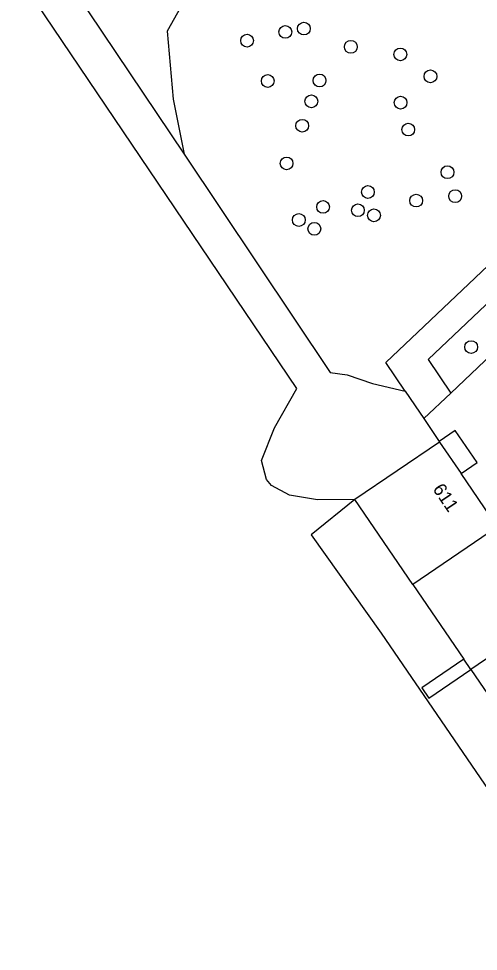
# Model space of a CAD drawing. Extents: x 155275 to 156263, y 382654 to 383635.
# Drawn here: x 155898.5 to 155933.7, y 383275.9 to 383347.3 of the extents above; entities that cross this region are included whole.
import ezdxf

# ---------------------------------------------------------------- set-up
doc = ezdxf.new("R2010")
doc.units = 0
for name, color, linetype in [('IMGEO_Boom', 7, 'Continuous'), ('IMGEO_Groenvoorziening', 7, 'Continuous'), ('IMGEO_Meer_plas_ven_vijver', 7, 'Continuous'), ('IMGEO_Pand', 7, 'Continuous'), ('IMGEO_Pand_nummerreeks', 7, 'Continuous'), ('IMGEO_Rijbaan_lokaal_open', 7, 'Continuous'), ('IMGEO_Voetpad_open', 7, 'Continuous')]:
    doc.layers.add(name, color=color, linetype=linetype)

msp = doc.modelspace()

# ---------------------------------------------------------------- linework, layer by layer
at = {"layer": 'IMGEO_Boom'}
for centre in [(155918.942, 383346.303), (155920.361, 383346.561), (155916.017, 383345.637), (155923.955, 383345.162), (155927.746, 383344.581), (155917.597, 383342.547), (155921.56, 383342.582), (155930.049, 383342.901), (155920.935, 383340.989), (155927.76, 383340.886), (155920.234, 383339.115), (155928.35, 383338.823), (155919.038, 383336.229), (155931.351, 383335.557), (155925.26, 383334.038), (155928.954, 383333.381), (155931.94, 383333.721), (155921.833, 383332.895), (155924.495, 383332.642), (155919.976, 383331.898), (155925.724, 383332.25), (155921.16, 383331.218), (155933.162, 383322.16)]:
    msp.add_circle(centre, 0.489, dxfattribs=at)
at = {"layer": 'IMGEO_Groenvoorziening'}
for points in [[(155993.304, 383426.577), (155990.078, 383419.893), (155984.842, 383417.381), (155981.641, 383417.41), (155975.794, 383413.734), (155973.037, 383414.202), (155970.165, 383405.423), (155967.497, 383402.685), (155968.032, 383398.065), (155964.25, 383393.737), (155957.897, 383387.305), (155950.681, 383381.461), (155941.714, 383374.052), (155938.436, 383371.134), (155935.016, 383368.799), (155929.52, 383365.08), (155917.983, 383356.132), (155913.407, 383352.631), (155909.893, 383346.363), (155910.368, 383341.14), (155911.19, 383336.938)], [(155901.784, 383350.992), (155911.19, 383336.938)], [(155911.19, 383336.938), (155922.376, 383320.223), (155923.663, 383320.021), (155925.61, 383319.373), (155928.118, 383318.789)], [(155930.713, 383314.929), (155930.742, 383314.885)]]:
    msp.add_lwpolyline(points, dxfattribs=at)
at = {"layer": 'IMGEO_Meer_plas_ven_vijver'}
for points in [[(155924.261, 383310.487), (155921.4, 383310.453), (155919.261, 383310.809), (155917.89, 383311.551), (155917.511, 383312.023), (155917.114, 383313.473), (155918.115, 383315.963), (155919.835, 383318.998), (155898.536, 383350.552)], [(155924.261, 383310.487), (155920.925, 383307.781), (155926.265, 383300.251), (155946.959, 383269.972)]]:
    msp.add_lwpolyline(points, dxfattribs=at)
at = {"layer": 'IMGEO_Pand'}
for points in [[(155930.742, 383314.885), (155924.261, 383310.487)], [(155930.742, 383314.885), (155932.388, 383312.477)], [(155935.059, 383308.571), (155932.388, 383312.477)], [(155928.705, 383303.976), (155924.261, 383310.487)], [(155935.179, 383308.395), (155928.705, 383303.976)], [(155928.705, 383303.976), (155932.611, 383298.253)], [(155939.628, 383301.887), (155933.149, 383297.465)], [(155932.611, 383298.253), (155929.389, 383296.055), (155929.928, 383295.267), (155933.149, 383297.465)], [(155933.149, 383297.465), (155932.611, 383298.253)], [(155933.149, 383297.465), (155937.016, 383291.801)]]:
    msp.add_lwpolyline(points, dxfattribs=at)
at = {"layer": 'IMGEO_Rijbaan_lokaal_open'}
for points in [[(155931.612, 383318.622), (155935.771, 383322.575)], [(155931.612, 383318.622), (155929.53, 383316.697)], [(155929.53, 383316.697), (155930.713, 383314.929)], [(155932.388, 383312.477), (155933.633, 383313.315), (155931.951, 383315.774), (155930.713, 383314.929)]]:
    msp.add_lwpolyline(points, dxfattribs=at)
at = {"layer": 'IMGEO_Voetpad_open'}
for points in [[(155928.118, 383318.789), (155926.633, 383320.982), (155972.52, 383364.552), (156010.803, 383400.934)], [(155939.81, 383326.413), (155939.91, 383326.508), (155938.179, 383329.107), (155929.873, 383321.215), (155931.612, 383318.622)], [(155928.118, 383318.789), (155929.219, 383317.162), (155929.53, 383316.697)]]:
    msp.add_lwpolyline(points, dxfattribs=at)

# ---------------------------------------------------------------- texts
at = {"layer": 'IMGEO_Pand_nummerreeks'}
msp.add_text('611', height=1, rotation=304.15953, dxfattribs=at).set_placement((155930.184, 383311.28))

doc.saveas('drawing.dxf')
